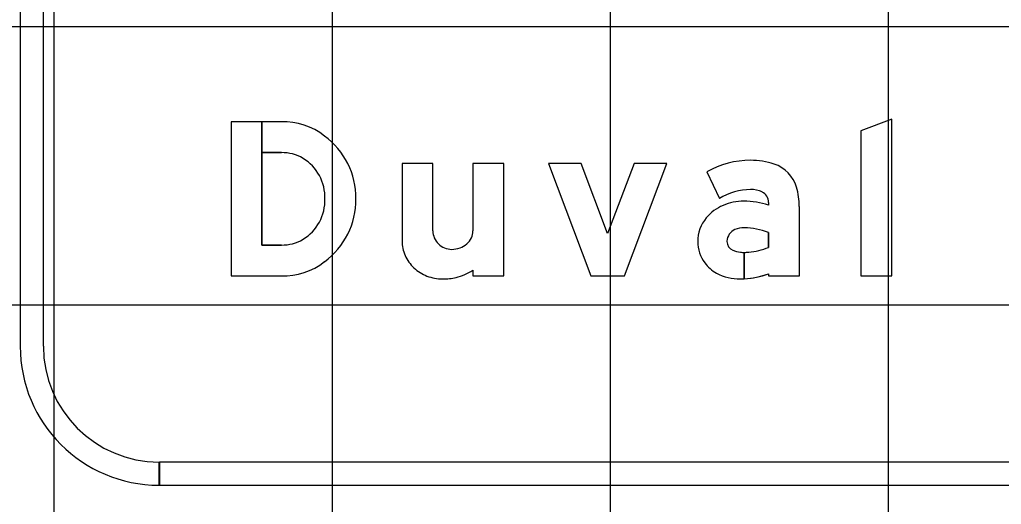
# Model space of a CAD drawing. Extents: x 1797809 to 2198143, y 249608 to 1237864.
# Drawn here: x 2197064.46 to 2197071.52, y 1237262.61 to 1237266.1 of the extents above; entities that cross this region are included whole.
import ezdxf

# ---------------------------------------------------------------- set-up
doc = ezdxf.new("R2010")
doc.units = 0
for name, color, linetype in [('GSBWFILL', 7, 'Continuous'), ('GSCOLORFILL', 7, 'Continuous'), ('GSOUTLINE', 7, 'Continuous'), ('GSSHT', 7, 'Continuous')]:
    doc.layers.add(name, color=color, linetype=linetype)

msp = doc.modelspace()

# ---------------------------------------------------------------- linework, layer by layer
at = {"layer": 'GSBWFILL'}
for p, q in [((2197067.4291, 1237264.5771), (2197067.4291, 1237265.0628)), ((2197066.34, 1237264.4759), (2197066.1983, 1237264.4759))]:
    msp.add_line(p, q, dxfattribs=at)
for points in [[(2197066.1983, 1237264.4759), (2197066.1983, 1237265.3617), (2197065.9786, 1237265.3617), (2197065.9786, 1237264.2545), (2197066.34, 1237264.2545)], [(2197066.34, 1237265.3617), (2197066.1983, 1237265.3617), (2197066.1983, 1237265.1403), (2197066.34, 1237265.1403)], [(2197067.4291, 1237265.0628), (2197067.2076, 1237265.0628), (2197067.2076, 1237264.5043)], [(2197067.717, 1237264.2945), (2197067.717, 1237264.2545), (2197067.9384, 1237264.2545), (2197067.9384, 1237265.0628), (2197067.717, 1237265.0628), (2197067.717, 1237264.5771)], [(2197069.4001, 1237265.0017), (2197069.489, 1237264.8098)], [(2197069.8428, 1237264.7829), (2197069.8428, 1237264.7625)], [(2197069.8428, 1237264.27), (2197069.8428, 1237264.2545), (2197070.0643, 1237264.2545), (2197070.0643, 1237264.7541)], [(2197069.8428, 1237264.5664), (2197069.8428, 1237264.4589)], [(2197069.6685, 1237264.2331), (2197069.6685, 1237264.423)], [(2197069.6685, 1237264.423), (2197069.6685, 1237264.2331)]]:
    msp.add_lwpolyline(points, dxfattribs=at)
for points in [[(2197070.7286, 1237264.2545), (2197070.7286, 1237265.3811), (2197070.5072, 1237265.2971), (2197070.5072, 1237264.2545)], [(2197068.4961, 1237265.0628), (2197068.2595, 1237265.0628), (2197068.564, 1237264.2545), (2197068.8076, 1237264.2545), (2197069.1121, 1237265.0628), (2197068.8754, 1237265.0628), (2197068.6858, 1237264.5593)]]:
    msp.add_lwpolyline(points, close=True, dxfattribs=at)
for centre, radius, start, end in [((2197067.5575, 1237264.5771), 0.1284, 180, 203.09285), ((2197067.6016, 1237264.5771), 0.1153, 334.52827, 0), ((2197067.4619, 1237264.5043), 0.2542, 180, 203.93172), ((2197067.5612, 1237264.5787), 0.1324, 203.09284, 225.82979), ((2197067.5635, 1237264.5811), 0.1358, 225.8298, 248.08083), ((2197067.5725, 1237264.5987), 0.1524, 289.80736, 311.00764), ((2197067.5839, 1237264.5856), 0.1349, 311.00764, 334.52827), ((2197067.4799, 1237264.5122), 0.2739, 203.93172, 226.97501), ((2197067.565, 1237264.5849), 0.1399, 248.08083, 270), ((2197067.565, 1237264.6194), 0.1743, 270, 289.80736), ((2197067.4915, 1237264.5247), 0.2909, 226.97501, 248.86358), ((2197067.5027, 1237264.6308), 0.3987, 283.46954, 302.49426), ((2197067.499, 1237264.5441), 0.3117, 248.86358, 270), ((2197067.499, 1237264.6753), 0.4429, 270, 282.60428)]:
    msp.add_arc(centre, radius, start, end, dxfattribs=at)
for centre, major_axis, ratio, start_param, end_param in [((2197066.3545, 1237264.8773), (0, 0.4846), 0.992004, 5.621793, 6.313477), ((2197066.3286, 1237264.8136), (0, 0.5513), 0.992004, 4.702399, 5.655315), ((2197066.3453, 1237264.8407), (0, 0.2996), 0.992004, 5.75224, 6.301036), ((2197066.3248, 1237264.8167), (0, 0.3308), 0.992004, 4.686283, 5.735161), ((2197069.7142, 1237264.4502), (0, 0.6347), 0.999994, 0, 0.517719), ((2197069.7142, 1237264.5429), (0, 0.542), 0.999994, 5.96613, 6.283185), ((2197069.8055, 1237264.8212), (0, 0.2491), 0.999994, 4.997165, 5.96613), ((2197069.7142, 1237264.4502), (0, 0.4243), 0.999994, 0, 0.559495), ((2197069.7221, 1237264.707), (0, 0.1678), 0.999994, 5.822746, 6.330435), ((2197069.7598, 1237264.7829), (0, 0.083), 0.999994, 4.712389, 5.822746), ((2197069.5763, 1237264.7541), (0, 0.4879), 0.999994, 4.712389, 4.997165), ((2197066.3248, 1237264.7995), (0, 0.3308), 0.992004, 3.689617, 4.738495), ((2197066.3286, 1237264.8026), (0, 0.5513), 0.992004, 3.769463, 4.722379), ((2197069.6392, 1237264.4682), (0, 0.3175), 0.999994, 0.399285, 0.87593), ((2197069.6652, 1237264.4117), (0, 0.3797), 0.999994, 0, 0.404512), ((2197069.6652, 1237264.2324), (0, 0.559), 0.999994, 5.959871, 6.283185), ((2197069.6002, 1237264.5008), (0, 0.2667), 0.999994, 0.87593, 1.570796), ((2197069.638, 1237264.501), (0, 0.0941), 0.999994, 0.408547, 1.530785), ((2197069.6642, 1237264.4405), (0, 0.1601), 0.999994, 6.259455, 6.691732), ((2197069.6526, 1237264.0564), (0, 0.5444), 0.999994, 5.926185, 6.254823), ((2197066.3453, 1237264.7755), (0, 0.2996), 0.992004, 3.123742, 3.672538), ((2197069.5884, 1237264.5008), (0, 0.2549), 0.999994, 1.570796, 2.21394), ((2197069.6441, 1237264.5008), (0, 0.1002), 0.999994, 1.530785, 1.570796), ((2197069.6103, 1237264.5008), (0, 0.0664), 0.999994, 1.570796, 2.757027), ((2197069.6685, 1237264.6445), (0, 0.2214), 0.999994, 2.757027, 3.141593), ((2197069.6685, 1237264.6445), (0, 0.2214), 0.999994, 3.141843, 3.28451), ((2197069.6555, 1237264.9351), (0, 0.5118), 0.999994, 3.228562, 3.516221), ((2197066.3545, 1237264.7389), (0, 0.4846), 0.992004, 3.111301, 3.802985), ((2197069.611, 1237264.5177), (0, 0.2832), 0.999994, 2.21394, 2.611125), ((2197069.64, 1237264.6133), (0, 0.381), 0.999994, 2.672443, 3.141593), ((2197069.64, 1237264.7975), (0, 0.5652), 0.999994, 3.192057, 3.508644), ((2197069.64, 1237264.7975), (0, 0.5652), 0.999994, 3.141593, 3.191959)]:
    msp.add_ellipse(centre, major_axis=major_axis, ratio=ratio, start_param=start_param, end_param=end_param, dxfattribs=at)
at = {"layer": 'GSCOLORFILL'}
for p, q in [((2197064.4614, 1237269.7511), (2197064.4614, 1237263.7487)), ((2197064.6279, 1237263.7487), (2197064.6279, 1237269.7511)), ((2197067.4291, 1237264.5771), (2197067.4291, 1237265.0628)), ((2197066.34, 1237264.4759), (2197066.1983, 1237264.4759)), ((2197065.4604, 1237262.7497), (2197065.4604, 1237262.9162)), ((2197081.4527, 1237262.9162), (2197065.462, 1237262.9162)), ((2197065.462, 1237262.9162), (2197065.462, 1237262.7497)), ((2197065.462, 1237262.7497), (2197081.4527, 1237262.7497))]:
    msp.add_line(p, q, dxfattribs=at)
for points in [[(2197066.1983, 1237264.4759), (2197066.1983, 1237265.3617), (2197065.9786, 1237265.3617), (2197065.9786, 1237264.2545), (2197066.34, 1237264.2545)], [(2197066.34, 1237265.3617), (2197066.1983, 1237265.3617), (2197066.1983, 1237265.1403), (2197066.34, 1237265.1403)], [(2197067.4291, 1237265.0628), (2197067.2076, 1237265.0628), (2197067.2076, 1237264.5043)], [(2197067.717, 1237264.2945), (2197067.717, 1237264.2545), (2197067.9384, 1237264.2545), (2197067.9384, 1237265.0628), (2197067.717, 1237265.0628), (2197067.717, 1237264.5771)], [(2197069.4001, 1237265.0017), (2197069.489, 1237264.8098)], [(2197069.8428, 1237264.7829), (2197069.8428, 1237264.7625)], [(2197069.8428, 1237264.27), (2197069.8428, 1237264.2545), (2197070.0643, 1237264.2545), (2197070.0643, 1237264.7541)], [(2197069.8428, 1237264.5664), (2197069.8428, 1237264.4589)], [(2197069.6685, 1237264.2331), (2197069.6685, 1237264.423)], [(2197069.6685, 1237264.423), (2197069.6685, 1237264.2331)]]:
    msp.add_lwpolyline(points, dxfattribs=at)
for points in [[(2197070.7286, 1237264.2545), (2197070.7286, 1237265.3811), (2197070.5072, 1237265.2971), (2197070.5072, 1237264.2545)], [(2197068.4961, 1237265.0628), (2197068.2595, 1237265.0628), (2197068.564, 1237264.2545), (2197068.8076, 1237264.2545), (2197069.1121, 1237265.0628), (2197068.8754, 1237265.0628), (2197068.6858, 1237264.5593)]]:
    msp.add_lwpolyline(points, close=True, dxfattribs=at)
for centre, radius, start, end in [((2197067.5575, 1237264.5771), 0.1284, 180, 203.09285), ((2197067.6016, 1237264.5771), 0.1153, 334.52827, 0), ((2197067.4619, 1237264.5043), 0.2542, 180, 203.93172), ((2197067.5612, 1237264.5787), 0.1324, 203.09284, 225.82979), ((2197067.5635, 1237264.5811), 0.1358, 225.8298, 248.08083), ((2197067.5725, 1237264.5987), 0.1524, 289.80736, 311.00764), ((2197067.5839, 1237264.5856), 0.1349, 311.00764, 334.52827), ((2197067.4799, 1237264.5122), 0.2739, 203.93172, 226.97501), ((2197067.565, 1237264.5849), 0.1399, 248.08083, 270), ((2197067.565, 1237264.6194), 0.1743, 270, 289.80736), ((2197067.4915, 1237264.5247), 0.2909, 226.97501, 248.86358), ((2197067.5027, 1237264.6308), 0.3987, 283.46954, 302.49426), ((2197067.499, 1237264.5441), 0.3117, 248.86358, 270), ((2197067.499, 1237264.6753), 0.4429, 270, 282.60428), ((2197065.4604, 1237263.7487), 0.999, 180, 270), ((2197065.4604, 1237263.7487), 0.8325, 180, 270)]:
    msp.add_arc(centre, radius, start, end, dxfattribs=at)
for centre, major_axis, ratio, start_param, end_param in [((2197066.3545, 1237264.8773), (0, 0.4846), 0.992004, 5.621793, 6.313477), ((2197066.3286, 1237264.8136), (0, 0.5513), 0.992004, 4.702399, 5.655315), ((2197066.3453, 1237264.8407), (0, 0.2996), 0.992004, 5.75224, 6.301036), ((2197066.3248, 1237264.8167), (0, 0.3308), 0.992004, 4.686283, 5.735161), ((2197069.7142, 1237264.4502), (0, 0.6347), 0.999994, 0, 0.517719), ((2197069.7142, 1237264.5429), (0, 0.542), 0.999994, 5.96613, 6.283185), ((2197069.8055, 1237264.8212), (0, 0.2491), 0.999994, 4.997165, 5.96613), ((2197069.7142, 1237264.4502), (0, 0.4243), 0.999994, 0, 0.559495), ((2197069.7221, 1237264.707), (0, 0.1678), 0.999994, 5.822746, 6.330435), ((2197069.7598, 1237264.7829), (0, 0.083), 0.999994, 4.712389, 5.822746), ((2197069.5763, 1237264.7541), (0, 0.4879), 0.999994, 4.712389, 4.997165), ((2197066.3248, 1237264.7995), (0, 0.3308), 0.992004, 3.689617, 4.738495), ((2197066.3286, 1237264.8026), (0, 0.5513), 0.992004, 3.769463, 4.722379), ((2197069.6392, 1237264.4682), (0, 0.3175), 0.999994, 0.399285, 0.87593), ((2197069.6652, 1237264.4117), (0, 0.3797), 0.999994, 0, 0.404512), ((2197069.6652, 1237264.2324), (0, 0.559), 0.999994, 5.959871, 6.283185), ((2197069.6002, 1237264.5008), (0, 0.2667), 0.999994, 0.87593, 1.570796), ((2197069.638, 1237264.501), (0, 0.0941), 0.999994, 0.408547, 1.530785), ((2197069.6642, 1237264.4405), (0, 0.1601), 0.999994, 6.259455, 6.691732), ((2197069.6526, 1237264.0564), (0, 0.5444), 0.999994, 5.926185, 6.254823), ((2197066.3453, 1237264.7755), (0, 0.2996), 0.992004, 3.123742, 3.672538), ((2197069.5884, 1237264.5008), (0, 0.2549), 0.999994, 1.570796, 2.21394), ((2197069.6441, 1237264.5008), (0, 0.1002), 0.999994, 1.530785, 1.570796), ((2197069.6103, 1237264.5008), (0, 0.0664), 0.999994, 1.570796, 2.757027), ((2197069.6685, 1237264.6445), (0, 0.2214), 0.999994, 2.757027, 3.141593), ((2197069.6685, 1237264.6445), (0, 0.2214), 0.999994, 3.141843, 3.28451), ((2197069.6555, 1237264.9351), (0, 0.5118), 0.999994, 3.228562, 3.516221), ((2197066.3545, 1237264.7389), (0, 0.4846), 0.992004, 3.111301, 3.802985), ((2197069.611, 1237264.5177), (0, 0.2832), 0.999994, 2.21394, 2.611125), ((2197069.64, 1237264.6133), (0, 0.381), 0.999994, 2.672443, 3.141593), ((2197069.64, 1237264.7975), (0, 0.5652), 0.999994, 3.192057, 3.508644), ((2197069.64, 1237264.7975), (0, 0.5652), 0.999994, 3.141593, 3.191959)]:
    msp.add_ellipse(centre, major_axis=major_axis, ratio=ratio, start_param=start_param, end_param=end_param, dxfattribs=at)
at = {"layer": 'GSOUTLINE'}
for p, q in [((2197067.4291, 1237264.5771), (2197067.4291, 1237265.0628)), ((2197066.34, 1237264.4759), (2197066.34, 1237264.4759)), ((2197066.34, 1237264.2545), (2197066.34, 1237264.2545))]:
    msp.add_line(p, q, dxfattribs=at)
for points in [[(2197066.34, 1237265.3617), (2197065.9786, 1237265.3617), (2197065.9786, 1237264.2545), (2197066.34, 1237264.2545)], [(2197066.34, 1237265.1403), (2197066.1983, 1237265.1403), (2197066.1983, 1237264.4759), (2197066.34, 1237264.4759)], [(2197067.4291, 1237265.0628), (2197067.2076, 1237265.0628), (2197067.2076, 1237264.5043)], [(2197067.717, 1237264.2945), (2197067.717, 1237264.2545), (2197067.9384, 1237264.2545), (2197067.9384, 1237265.0628), (2197067.717, 1237265.0628), (2197067.717, 1237264.5771)], [(2197069.4001, 1237265.0017), (2197069.489, 1237264.8098)], [(2197069.8428, 1237264.7829), (2197069.8428, 1237264.7625)], [(2197069.8428, 1237264.27), (2197069.8428, 1237264.2545), (2197070.0643, 1237264.2545), (2197070.0643, 1237264.7541)], [(2197069.8428, 1237264.4589), (2197069.8428, 1237264.5664)]]:
    msp.add_lwpolyline(points, dxfattribs=at)
for points in [[(2197070.7286, 1237264.2545), (2197070.7286, 1237265.3811), (2197070.5072, 1237265.2971), (2197070.5072, 1237264.2545)], [(2197068.4961, 1237265.0628), (2197068.2595, 1237265.0628), (2197068.564, 1237264.2545), (2197068.8076, 1237264.2545), (2197069.1121, 1237265.0628), (2197068.8754, 1237265.0628), (2197068.6858, 1237264.5593)]]:
    msp.add_lwpolyline(points, close=True, dxfattribs=at)
for centre, radius, start, end in [((2197067.5575, 1237264.5771), 0.1284, 180, 203.09285), ((2197067.6016, 1237264.5771), 0.1153, 334.52827, 0), ((2197067.4619, 1237264.5043), 0.2542, 180, 203.93172), ((2197067.5612, 1237264.5787), 0.1324, 203.09284, 225.82979), ((2197067.5635, 1237264.5811), 0.1358, 225.8298, 248.08083), ((2197067.5725, 1237264.5987), 0.1524, 289.80736, 311.00764), ((2197067.5839, 1237264.5856), 0.1349, 311.00764, 334.52827), ((2197067.4799, 1237264.5122), 0.2739, 203.93172, 226.97501), ((2197067.565, 1237264.5849), 0.1399, 248.08083, 270), ((2197067.565, 1237264.6194), 0.1743, 270, 289.80736), ((2197067.4915, 1237264.5247), 0.2909, 226.97501, 248.86358), ((2197067.5027, 1237264.6308), 0.3987, 283.46954, 302.49426), ((2197067.499, 1237264.5441), 0.3117, 248.86358, 270), ((2197067.499, 1237264.6753), 0.4429, 270, 282.60428)]:
    msp.add_arc(centre, radius, start, end, dxfattribs=at)
for centre, major_axis, ratio, start_param, end_param in [((2197066.3545, 1237264.8773), (0, 0.4846), 0.992004, 5.621793, 6.313477), ((2197066.3286, 1237264.8136), (0, 0.5513), 0.992004, 4.702399, 5.655315), ((2197066.3453, 1237264.8407), (0, 0.2996), 0.992004, 5.75224, 6.301036), ((2197066.3248, 1237264.8167), (0, 0.3308), 0.992004, 4.686283, 5.735161), ((2197069.7142, 1237264.4502), (0, 0.6347), 0.999994, 6.283185, 6.800904), ((2197069.7142, 1237264.5429), (0, 0.542), 0.999994, 5.96613, 6.283185), ((2197069.8055, 1237264.8212), (0, 0.2491), 0.999994, 4.997165, 5.96613), ((2197069.7142, 1237264.4502), (0, 0.4243), 0.999994, 0, 0.559495), ((2197069.7221, 1237264.707), (0, 0.1678), 0.999994, 5.822746, 6.330435), ((2197069.7598, 1237264.7829), (0, 0.083), 0.999994, 4.712389, 5.822746), ((2197069.5763, 1237264.7541), (0, 0.4879), 0.999994, 4.712389, 4.997165), ((2197066.3248, 1237264.7995), (0, 0.3308), 0.992004, 3.689617, 4.738495), ((2197066.3286, 1237264.8026), (0, 0.5513), 0.992004, 3.769463, 4.722379), ((2197069.6392, 1237264.4682), (0, 0.3175), 0.999994, 0.399285, 0.87593), ((2197069.6652, 1237264.4117), (0, 0.3797), 0.999994, 0, 0.404512), ((2197069.6652, 1237264.2324), (0, 0.559), 0.999994, 5.959871, 6.283185), ((2197069.6002, 1237264.5008), (0, 0.2667), 0.999994, 0.87593, 1.570796), ((2197069.638, 1237264.501), (0, 0.0941), 0.999994, 0.408547, 1.530785), ((2197069.6642, 1237264.4405), (0, 0.1601), 0.999994, 6.25958, 6.691732), ((2197069.6526, 1237264.0564), (0, 0.5444), 0.999994, 5.926185, 6.254787), ((2197069.6678, 1237264.5922), (0, 0.0083), 0.999994, 6.254787, 6.25958), ((2197066.3453, 1237264.7755), (0, 0.2996), 0.992004, 3.123742, 3.672538), ((2197069.5884, 1237264.5008), (0, 0.2549), 0.999994, 1.570796, 2.21394), ((2197069.6441, 1237264.5008), (0, 0.1002), 0.999994, 1.530785, 1.570796), ((2197069.6103, 1237264.5008), (0, 0.0664), 0.999994, 1.570796, 2.757027), ((2197069.6685, 1237264.6445), (0, 0.2214), 0.999994, 2.757027, 3.28451), ((2197069.6555, 1237264.9351), (0, 0.5118), 0.999994, 3.228562, 3.516221), ((2197066.3545, 1237264.7389), (0, 0.4846), 0.992004, 3.111301, 3.802985), ((2197069.611, 1237264.5177), (0, 0.2832), 0.999994, 2.21394, 2.611125), ((2197069.64, 1237264.6133), (0, 0.381), 0.999994, 2.672443, 3.141593), ((2197069.64, 1237264.7975), (0, 0.5652), 0.999994, 3.141593, 3.508644)]:
    msp.add_ellipse(centre, major_axis=major_axis, ratio=ratio, start_param=start_param, end_param=end_param, dxfattribs=at)
at = {"layer": 'GSSHT'}
for p, q in [((2197064.7065, 1237248.0462), (2197064.7065, 1237318.0462)), ((2197066.7065, 1237248.0462), (2197066.7065, 1237318.0462)), ((2197068.7065, 1237248.0462), (2197068.7065, 1237318.0462)), ((2197070.7065, 1237248.0462), (2197070.7065, 1237318.0462)), ((2196954.7065, 1237266.0462), (2197214.7065, 1237266.0462)), ((2196954.7065, 1237264.0462), (2197214.7065, 1237264.0462))]:
    msp.add_line(p, q, dxfattribs=at)

doc.saveas('drawing.dxf')
